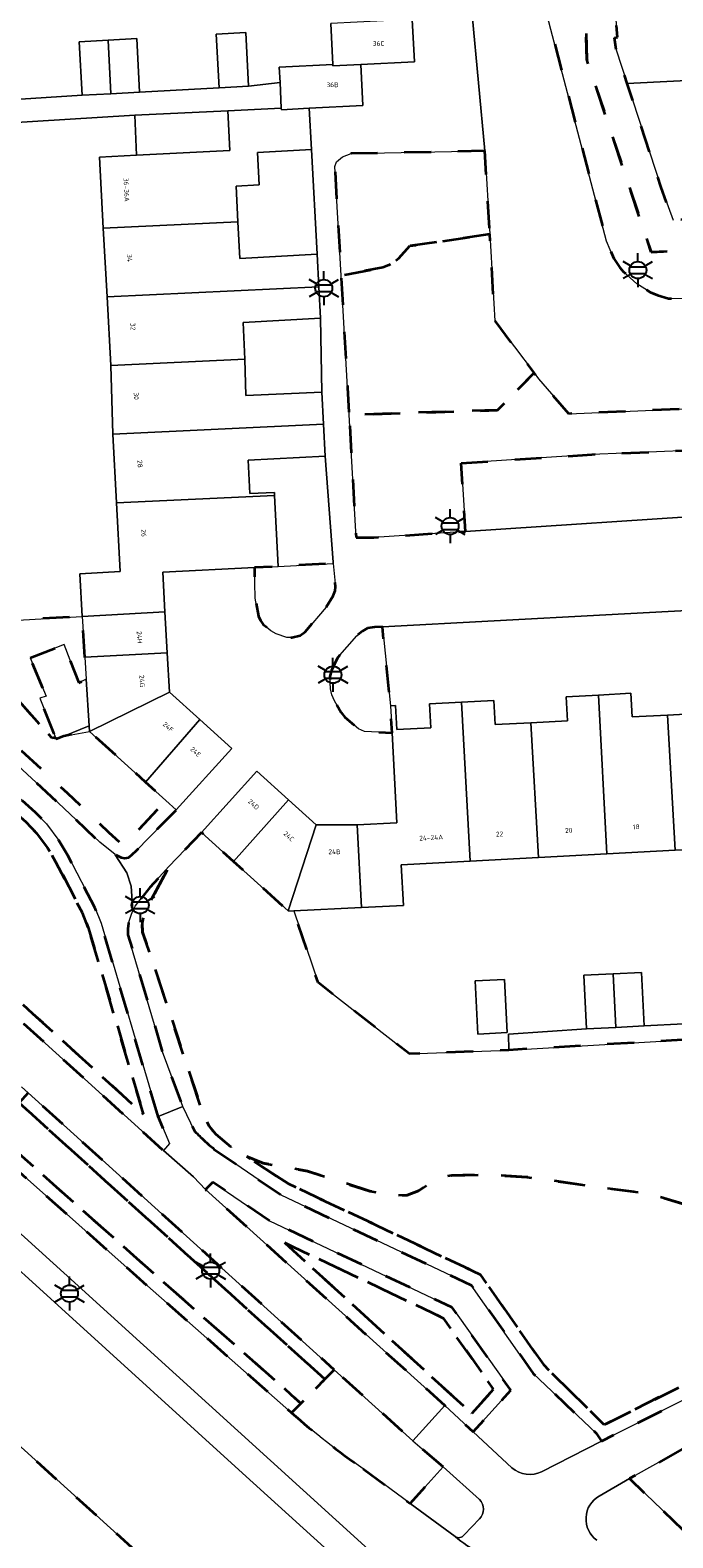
# Model space of a CAD drawing. Extents: x 105780 to 185197, y 477999 to 525027.
# Tile 104 of 562: x 106336 to 106384, y 479414 to 479527. Entities that reach past the tile are written whole.
import ezdxf
from ezdxf.enums import TextEntityAlignment as Align

# ---------------------------------------------------------------- set-up
doc = ezdxf.new("R2010")
doc.units = 0
doc.linetypes.add('XX-HIDDEN', pattern=[4, 2, -2])
for name, color, linetype, lineweight in [('B-GV-GR-MATERIAALGRENS-G', 252, 'XX-HIDDEN', 35), ('B-RO-IE-MEUBILAIR_WEGMEUBILAIR-S', 252, 'Continuous', 25), ('B-XX-KG-KADASTRAAL_BEBOUWING-G', 252, 'Continuous', 20), ('B1-WE-OG-BEBOUWING-T18', 7, 'Continuous', 18), ('B1-WE-OG-TERREIN_ERF-GV', 252, 'Continuous', 18), ('B1-WE-VH-VERHARDING_ASFALT-GV', 252, 'Continuous', 18), ('B1-WE-VH-VERHARDING_BETONSTRAATSTEEN-GV', 252, 'Continuous', 18), ('B1-WE-VH-VERHARDING_TEGEL-GV', 252, 'Continuous', 18)]:
    doc.layers.add(name, color=color, linetype=linetype, lineweight=lineweight)
doc.styles.add('NLCS-ISO', font='NLCS-ISO.ttf')
doc.styles.add('NLCS-ISO-M200-T18', font='NLCS-ISO.ttf', dxfattribs={"height": 0.36})

# ---------------------------------------------------------------- blocks, each defined once
blk = doc.blocks.new('B-SIE-WEG_LICHTMAST-SO')
at = {"ltscale": 0.1}
for p, q in [((0, 1.27), (0, 2.53)), ((-1.1, 0.63), (-2.19, 1.27)), ((1.1, 0.63), (2.19, 1.27)), ((-1.1, -0.63), (-2.19, -1.27)), ((0, -1.27), (0, -2.53)), ((1.1, -0.63), (2.19, -1.27))]:
    blk.add_line(p, q, dxfattribs=at)
at = {"flags": 128}
for points in [[(-1.16, 0.5), (1.16, 0.5)], [(-1.16, -0.5), (1.16, -0.5)]]:
    blk.add_lwpolyline(points, dxfattribs=at)
at = {"ltscale": 0.1}
blk.add_circle((0, 0), 1.27, dxfattribs=at)
at = {"style": 'NLCS-ISO'}
blk.add_attdef('TYPE', text='', height=1.8, dxfattribs=at).set_placement((0, 2.53), align=Align.BOTTOM_CENTER)

msp = doc.modelspace()

# ---------------------------------------------------------------- linework, layer by layer
at = {"layer": 'B-GV-GR-MATERIAALGRENS-G', "flags": 128}
for points in [[(106202.351, 479543.514), (106195.183, 479549.584), (106192.103, 479552.191), (106122.108, 479615.453), (106121.006, 479616.41), (106120.632, 479615.932), (106109.171, 479623.432), (106108.384, 479624.026), (106107.562, 479624.63), (106106.897, 479625.196), (106105.087, 479623.28), (106079.079, 479646.568), (106078.96, 479646.434), (106123.395, 479606.254), (106241.813, 479499), (106350.213, 479400.96), (106353.664, 479404.737), (106331.482, 479424.808)], [(106345.723, 479445.794), (106341.47, 479460.21), (106341, 479461.38), (106338.99, 479465.23), (106338.324, 479466.362), (106337.41, 479467.59), (106336.59, 479468.44), (106333.3, 479471.37), (106324.69, 479479.23), (106322.02, 479481.55), (106320.87, 479482.44), (106319.53, 479483.03), (106317.43, 479483.48), (106316.68, 479483.41), (106315.43, 479483.15), (106313.41, 479482.53), (106310.34, 479482.44), (106308.79, 479482.6), (106307.21, 479482.95), (106305.94, 479483.58), (106304.37, 479484.54), (106302.78, 479485.63), (106300.77, 479487.4), (106295.25, 479492.52), (106292.5, 479495.28), (106290.95, 479497.13), (106289.61, 479499.14), (106287.38, 479503.27), (106284.28, 479509.65), (106282.88, 479512.39), (106281.74, 479514.39), (106280.56, 479516.08), (106279.36, 479517.49), (106274.06, 479522.68), (106271.06, 479525.34), (106270.952, 479525.368), (106264.53, 479517.74), (106263.37, 479516.26), (106262.69, 479515.29), (106262.41, 479514.27), (106262.426, 479513.788), (106263.932, 479512.371)], [(106263.414, 479514.152), (106263.608, 479514.858), (106264.174, 479515.664), (106265.306, 479517.109), (106271.126, 479523.945), (106273.378, 479521.948), (106278.598, 479516.842), (106279.767, 479515.468), (106280.894, 479513.855), (106282, 479511.915), (106283.385, 479509.204), (106286.49, 479502.814), (106288.752, 479498.624), (106290.148, 479496.53), (106291.761, 479494.605), (106294.556, 479491.8), (106300.099, 479486.658), (106302.165, 479484.839), (106303.826, 479483.7), (106305.456, 479482.704), (106306.875, 479482), (106308.63, 479481.611), (106310.303, 479481.438), (106313.574, 479481.534), (106315.679, 479482.18), (106316.829, 479482.42), (106317.37, 479482.47), (106319.221, 479482.074), (106320.355, 479481.574), (106321.386, 479480.777), (106324.025, 479478.483), (106332.63, 479470.627), (106335.897, 479467.718), (106336.646, 479466.942), (106337.49, 479465.808), (106338.115, 479464.745), (106340.091, 479460.961), (106340.524, 479459.881), (106344.632, 479445.963), (106336.374, 479453.479), (106329.597, 479459.635), (106322.912, 479465.499), (106271.01, 479507.772)], [(106340.524, 479459.881), (106340.091, 479460.961), (106338.115, 479464.745), (106337.49, 479465.808), (106336.646, 479466.942), (106335.897, 479467.718), (106332.63, 479470.627), (106324.025, 479478.483), (106321.386, 479480.777), (106320.355, 479481.574), (106319.221, 479482.074), (106317.37, 479482.47), (106316.829, 479482.42), (106315.679, 479482.18), (106313.574, 479481.534), (106310.303, 479481.438), (106308.63, 479481.611), (106306.875, 479482), (106305.456, 479482.704), (106303.826, 479483.7), (106302.165, 479484.839), (106300.099, 479486.658), (106294.556, 479491.8), (106291.761, 479494.605), (106290.148, 479496.53), (106288.752, 479498.624), (106286.49, 479502.814), (106283.385, 479509.204), (106282, 479511.915), (106280.894, 479513.855), (106279.767, 479515.468), (106278.598, 479516.842), (106273.378, 479521.948), (106271.126, 479523.945), (106265.306, 479517.109), (106264.174, 479515.664), (106263.608, 479514.858), (106263.414, 479514.152)], [(106271.01, 479507.772), (106322.912, 479465.499), (106329.597, 479459.635), (106336.374, 479453.479), (106344.632, 479445.963), (106340.524, 479459.881)], [(106345.04, 479458.18), (106344.55, 479459.53), (106344.54, 479460.23), (106344.71, 479461.02), (106346.532, 479464.424), (106345.11, 479462.85), (106344.01, 479461.48), (106343.843, 479461.116), (106343.73, 479460.87), (106343.51, 479460.21), (106343.46, 479459.78), (106343.48, 479459.33), (106346.04, 479450.61), (106347.556, 479446.537), (106348.453, 479444.693)], [(106316.514, 479458.535), (106331.033, 479445.533), (106344.095, 479433.923), (106355.674, 479423.722), (106356.365, 479424.422), (106355.626, 479425.097), (106344.758, 479434.672), (106333.928, 479444.297), (106333.518, 479443.789), (106332.313, 479444.755), (106332.866, 479445.241), (106331.701, 479446.277)], [(106349.885, 479443.376), (106354.904, 479439.933), (106369.065, 479433.237), (106373.666, 479426.664), (106378.375, 479422.201), (106378.775, 479421.618), (106385.402, 479424.94), (106387.05, 479426.17), (106388.13, 479427.02), (106389.42, 479427.91), (106391.84, 479429.98), (106397.7, 479435.61), (106403.73, 479441.59), (106404.1, 479441.83), (106404.37, 479442.08), (106404.75, 479442.31), (106408.9, 479444.12), (106406.984, 479444.375), (106404.257, 479443.186), (106403.085, 479442.359), (106397.007, 479436.331), (106388.792, 479428.692), (106387.543, 479427.83), (106384.87, 479425.792), (106378.967, 479422.834), (106374.433, 479427.312), (106369.732, 479434.028), (106355.404, 479440.803), (106352.34, 479442.81), (106351.79, 479443.1), (106351.16, 479443.51), (106350.02, 479444.48), (106349.52, 479445.07), (106349.12, 479445.84), (106345.04, 479458.18)], [(106335.701, 479452.739), (106346.116, 479443.26), (106346.579, 479443.777), (106345.723, 479445.794)], [(106416.264, 479445.142), (106414.83, 479444.16), (106412.99, 479442.97), (106406.5, 479439.8), (106405.4, 479439.2), (106404.52, 479438.55), (106400.55, 479434.57), (106397.45, 479431.63), (106392.18, 479426.45), (106387.195, 479422.365), (106380.859, 479418.82), (106386.274, 479413.631)], [(106358.847, 479426.932), (106358.146, 479426.223), (106356.365, 479424.422), (106355.674, 479423.722)], [(106361.015, 479419.551), (106364.502, 479416.979), (106366.963, 479419.693), (106364.711, 479421.626), (106358.847, 479426.932)]]:
    msp.add_lwpolyline(points, dxfattribs=at)
for points in [[(106375.869, 479537.326), (106375.643, 479541.738), (106372.15, 479541.44), (106374.09, 479530.21), (106379.134, 479511.016), (106379.68, 479509.71), (106380.12, 479509.04), (106380.37, 479508.75), (106381.4, 479507.84), (106382.38, 479507.21), (106382.93, 479506.98), (106383.77, 479506.73), (106385.16, 479506.71), (106389.14, 479506.912), (106389.047, 479508.746), (106388.951, 479510.461), (106382.467, 479510.188), (106377.667, 479524.542), (106377.482, 479531.342), (106376.196, 479531.27)], [(106379.56, 479530.29), (106379.446, 479531.451), (106379.356, 479531.446), (106377.482, 479531.342), (106377.667, 479524.542), (106382.467, 479510.188), (106388.951, 479510.461), (106388.822, 479512.76), (106384.1, 479512.56), (106383.18, 479515.08), (106380.69, 479522.75), (106379.85, 479525.27), (106379.74, 479526.16), (106379.96, 479526.2)], [(106370.07, 479517.73), (106360.12, 479517.53), (106359.46, 479517.28), (106359.03, 479516.92), (106358.89, 479516.57), (106359.357, 479508.449), (106362.46, 479509.05), (106362.92, 479509.21), (106363.67, 479509.74), (106364.49, 479510.65), (106370.439, 479511.519)], [(106322.505, 479497.043), (106322.437, 479498.134), (106323.091, 479499.235), (106323.722, 479500.529), (106324.218, 479502.106), (106324.485, 479503.927), (106323.975, 479506.451), (106323.197, 479508.591), (106323.131, 479509.511), (106323.549, 479510.19), (106328.063, 479515.017), (106328.924, 479515.755), (106328.85, 479517.01), (106327.37, 479515.74), (106322.75, 479510.8), (106322.34, 479510.33), (106322.11, 479509.76), (106322.11, 479509.21), (106322.21, 479508.38), (106323.01, 479506.18), (106323.47, 479503.9), (106323.24, 479502.33), (106322.79, 479500.9), (106322.21, 479499.71), (106321.72, 479499.15), (106321.49, 479498.77), (106321.42, 479498.28), (106321.51, 479496.93), (106322.02, 479493.84), (106322.06, 479492.06), (106322.02, 479491.82), (106321.79, 479490.44), (106321.19, 479488.38), (106320.57, 479487.09), (106320.38, 479486.41), (106320.48, 479485.83), (106320.7, 479485.32), (106321.68, 479484.2), (106328.7, 479478.01), (106338.28, 479469.16), (106341.373, 479466.224), (106342.52, 479465.31), (106342.534, 479465.303), (106342.97, 479465.09), (106343.24, 479465.04), (106343.54, 479465.1), (106344.09, 479465.59), (106347.08, 479468.65), (106346.305, 479469.351), (106343.9, 479466.76), (106343.818, 479466.742), (106343.399, 479466.314), (106343.114, 479466.06), (106343.055, 479466.053), (106342.052, 479466.958), (106338.964, 479469.89), (106329.37, 479478.752), (106322.422, 479484.879), (106321.504, 479486.126), (106321.554, 479486.829), (106322.048, 479487.856), (106322.767, 479490.217), (106323.02, 479491.738), (106323.02, 479493.922)], [(106328.924, 479515.755), (106328.063, 479515.017), (106323.549, 479510.19), (106323.131, 479509.511), (106323.197, 479508.591), (106323.975, 479506.451), (106324.485, 479503.927), (106324.218, 479502.106), (106323.722, 479500.529), (106323.091, 479499.235), (106322.437, 479498.134), (106322.505, 479497.043), (106323.02, 479493.922), (106323.02, 479491.738), (106322.767, 479490.217), (106322.048, 479487.856), (106321.554, 479486.829), (106321.504, 479486.126), (106322.422, 479484.879), (106329.37, 479478.752), (106338.964, 479469.89), (106342.052, 479466.958), (106343.055, 479466.053), (106343.114, 479466.06), (106343.399, 479466.314), (106343.818, 479466.742), (106343.9, 479466.76), (106346.305, 479469.351), (106344.794, 479470.717), (106340.62, 479474.49), (106338.699, 479474.14), (106338.13, 479473.91), (106338.083, 479474.028), (106337.82, 479473.98), (106330.92, 479481.75), (106330.874, 479482.533)], [(106370.439, 479511.519), (106364.49, 479510.65), (106363.67, 479509.74), (106362.92, 479509.21), (106362.46, 479509.05), (106359.357, 479508.449), (106359.836, 479500.105), (106359.953, 479498.07), (106371.01, 479498.42), (106373.75, 479501.19), (106370.822, 479505.085)], [(106368.31, 479494.46), (106378.04, 479495.12), (106387.68, 479495.52), (106388.17, 479490.67), (106392.81, 479490.88), (106392.37, 479497.74), (106391.16, 479498.78), (106376.34, 479498.15), (106374.08, 479500.75), (106373.75, 479501.19), (106371.01, 479498.42), (106359.953, 479498.07), (106360.478, 479488.94), (106361.79, 479488.93), (106368.62, 479489.39)], [(106358.25, 479483.75), (106358.76, 479484.59), (106358.92, 479484.96), (106358.95, 479485.25), (106358.78, 479486.991), (106354.671, 479486.78), (106352.9, 479486.689), (106352.95, 479484.42), (106353.21, 479483.08), (106353.35, 479482.75), (106353.56, 479482.46), (106354.13, 479481.98), (106354.53, 479481.76), (106355.32, 479481.48), (106355.68, 479481.47), (106356.3, 479481.63), (106356.68, 479481.91)], [(106336.2, 479479.97), (106338.72, 479480.95), (106339.81, 479478.1), (106340.366, 479478.383), (106340.258, 479480.029), (106340.06, 479483.058), (106330.874, 479482.533), (106330.92, 479481.75), (106337.82, 479473.98), (106338.083, 479474.028), (106336.92, 479476.97), (106337.39, 479477.12)], [(106362.438, 479482.281), (106361.86, 479482.25), (106361.33, 479482.17), (106360.96, 479481.96), (106360.53, 479481.61), (106359.1, 479479.97), (106358.64, 479479.03), (106358.52, 479478.58), (106358.58, 479477.65), (106358.67, 479477.2), (106358.87, 479476.76), (106359.37, 479475.89), (106359.64, 479475.55), (106360.65, 479474.68), (106361.11, 479474.47), (106363.154, 479474.392), (106363.049, 479476.39)], [(106396.935, 479451.969), (106396.922, 479452.216), (106395.439, 479452.129), (106371.86, 479450.75), (106364.45, 479450.46), (106357.64, 479455.77), (106355.831, 479461.129), (106355.41, 479461.11), (106351.339, 479464.796), (106348.95, 479466.96), (106346.532, 479464.424), (106344.71, 479461.02), (106344.54, 479460.23), (106344.55, 479459.53), (106345.04, 479458.18), (106349.12, 479445.84), (106349.52, 479445.07), (106350.02, 479444.48), (106351.16, 479443.51), (106351.79, 479443.1), (106352.34, 479442.81), (106353.55, 479442.33), (106356.86, 479441.73), (106361.5, 479440.24), (106363.18, 479439.9), (106364.29, 479439.95), (106365.12, 479440.27), (106366.24, 479440.99), (106366.86, 479441.25), (106367.58, 479441.41), (106370.29, 479441.47), (106373.19, 479441.29), (106379.16, 479440.45), (106382.26, 479440.06), (106385.08, 479439.23), (106387.97, 479438.61), (106389.25, 479438.49), (106390.24, 479438.55), (106390.97, 479438.7), (106391.83, 479438.99), (106392.72, 479439.53), (106394.96, 479440.69), (106399.85, 479443.41), (106400.74, 479443.52)], [(106335.362, 479446.827), (106334.78, 479446.187), (106335.401, 479445.637), (106334.556, 479445.075), (106333.928, 479444.297), (106344.758, 479434.672), (106355.626, 479425.097), (106356.365, 479424.422), (106358.146, 479426.223)], [(106336.035, 479447.567), (106335.362, 479446.827), (106358.146, 479426.223), (106358.847, 479426.932)], [(106385.08, 479439.23), (106382.26, 479440.06), (106379.16, 479440.45), (106373.19, 479441.29), (106370.29, 479441.47), (106367.58, 479441.41), (106366.86, 479441.25), (106366.24, 479440.99), (106365.12, 479440.27), (106364.29, 479439.95), (106363.18, 479439.9), (106361.5, 479440.24), (106356.86, 479441.73), (106353.55, 479442.33), (106352.34, 479442.81), (106355.404, 479440.803), (106369.732, 479434.028), (106374.433, 479427.312), (106378.967, 479422.834), (106384.87, 479425.792), (106387.543, 479427.83), (106388.792, 479428.692), (106397.007, 479436.331), (106403.085, 479442.359), (106404.257, 479443.186), (106406.984, 479444.375), (106405.45, 479444.58), (106404.55, 479444.34), (106402.24, 479443.94), (106400.74, 479443.52), (106399.85, 479443.41), (106394.96, 479440.69), (106392.72, 479439.53), (106391.83, 479438.99), (106390.97, 479438.7), (106390.24, 479438.55), (106389.25, 479438.49), (106387.97, 479438.61)], [(106354.03, 479438.03), (106349.794, 479440.901), (106349.248, 479440.367), (106367.094, 479424.266), (106369.208, 479422.296), (106372, 479425.421), (106367.64, 479431.575)], [(106355.178, 479436.379), (106366.975, 479430.784), (106370.723, 479425.493), (106369.101, 479423.677)], [(106355.178, 479436.379), (106369.101, 479423.677), (106370.723, 479425.493), (106366.975, 479430.784)]]:
    msp.add_lwpolyline(points, close=True, dxfattribs=at)
for points in [[(106348.453, 479444.693, 0.0243755), (106349.885, 479443.376)], [(106355.674, 479423.722, 0.0309063), (106361.015, 479419.551)]]:
    msp.add_lwpolyline(points, format="xyb", dxfattribs=at)
at = {"layer": 'B-XX-KG-KADASTRAAL_BEBOUWING-G', "flags": 128}
for points in [[(106387.425, 479538.02), (106384.982, 479537.888), (106385.08, 479536.078), (106382.536, 479535.94), (106382.441, 479537.701), (106382.15, 479537.685), (106379.028, 479537.507), (106379.356, 479531.446), (106379.446, 479531.451), (106379.789, 479531.47), (106382.436, 479531.614), (106382.501, 479530.408), (106379.56, 479530.29), (106379.96, 479526.2), (106379.74, 479526.16), (106379.85, 479525.27), (106380.69, 479522.75), (106387.59, 479523.11), (106387.559, 479526.185), (106388.064, 479526.212)], [(106364.66, 479527.53), (106362.522, 479527.424), (106358.59, 479527.23), (106358.75, 479524.17), (106358.755, 479524.067), (106360.82, 479524.17), (106364.82, 479524.37)], [(106350.27, 479522.43), (106352.46, 479522.55), (106352.25, 479526.54), (106350.05, 479526.42)], [(106341.998, 479525.98), (106339.85, 479525.86), (106340.07, 479521.88), (106342.202, 479521.995)], [(106341.998, 479525.98), (106342.202, 479521.995), (106344.35, 479522.11), (106344.13, 479526.1)], [(106360.82, 479524.17), (106358.755, 479524.067), (106358.75, 479524.17), (106354.75, 479523.97), (106354.808, 479522.816), (106354.904, 479520.91), (106354.909, 479520.802), (106356.982, 479520.905), (106360.973, 479521.104)], [(106357.15, 479517.84), (106356.982, 479520.905), (106354.909, 479520.802), (106354.904, 479520.91), (106350.92, 479520.71), (106351.07, 479517.76), (106344.124, 479517.41), (106341.35, 479517.27), (106341.639, 479511.977), (106351.673, 479512.452), (106351.53, 479515.11), (106353.26, 479515.2), (106353.13, 479517.62)], [(106350.92, 479520.71), (106343.99, 479520.39), (106344.124, 479517.41), (106351.07, 479517.76)], [(106357.57, 479510.03), (106351.82, 479509.72), (106351.673, 479512.452), (106341.639, 479511.977), (106341.918, 479506.864), (106357.702, 479507.61)], [(106357.83, 479505.27), (106357.702, 479507.61), (106341.918, 479506.864), (106342.197, 479501.749), (106352.195, 479502.222), (106352.06, 479504.96)], [(106357.936, 479499.76), (106352.259, 479499.513), (106352.195, 479502.222), (106342.197, 479501.749), (106342.35, 479496.629), (106358.059, 479497.372)], [(106358.182, 479494.994), (106358.059, 479497.372), (106342.35, 479496.629), (106342.629, 479491.516), (106354.397, 479492.073), (106354.386, 479492.285), (106352.552, 479492.2), (106352.424, 479494.697)], [(106354.397, 479492.073), (106342.629, 479491.516), (106342.907, 479486.402), (106339.887, 479486.237), (106340.06, 479483.058), (106346.228, 479483.393), (106346.068, 479486.337), (106352.9, 479486.689), (106354.671, 479486.78)], [(106346.228, 479483.393), (106340.06, 479483.058), (106340.258, 479480.029), (106346.408, 479480.339)], [(106340.366, 479478.383), (106339.81, 479478.1), (106338.72, 479480.95), (106336.2, 479479.97), (106337.39, 479477.12), (106336.92, 479476.97), (106338.083, 479474.028), (106338.13, 479473.91), (106338.699, 479474.14), (106340.593, 479474.906)], [(106346.408, 479480.339), (106340.258, 479480.029), (106340.366, 479478.383), (106340.593, 479474.906), (106340.62, 479474.49), (106346.58, 479477.42)], [(106348.839, 479475.374), (106346.58, 479477.42), (106340.62, 479474.49), (106344.794, 479470.717)], [(106373.503, 479475.135), (106370.843, 479474.995), (106370.748, 479476.799), (106368.344, 479476.672), (106368.968, 479464.823), (106374.074, 479465.092)], [(106378.536, 479477.195), (106376.128, 479477.068), (106376.222, 479475.278), (106373.503, 479475.135), (106374.074, 479465.092), (106379.159, 479465.36)], [(106383.677, 479475.702), (106381.056, 479475.564), (106380.963, 479477.323), (106378.536, 479477.195), (106379.159, 479465.36), (106384.245, 479465.627)], [(106388.726, 479477.744), (106386.302, 479477.616), (106386.395, 479475.845), (106383.677, 479475.702), (106384.245, 479465.627), (106389.35, 479465.897)], [(106368.344, 479476.672), (106365.956, 479476.546), (106366.05, 479474.751), (106363.506, 479474.617), (106363.412, 479476.409), (106363.049, 479476.39), (106363.154, 479474.392), (106363.508, 479467.678), (106360.557, 479467.523), (106360.881, 479461.361), (106364.005, 479461.525), (106363.846, 479464.553), (106368.968, 479464.823)], [(106351.215, 479473.222), (106348.839, 479475.374), (106344.794, 479470.717), (106346.305, 479469.351), (106347.08, 479468.65)], [(106355.45, 479469.386), (106353.083, 479471.53), (106348.95, 479466.96), (106351.339, 479464.796)], [(106357.51, 479467.52), (106355.45, 479469.386), (106351.339, 479464.796), (106355.41, 479461.11)], [(106360.557, 479467.523), (106357.51, 479467.52), (106355.41, 479461.11), (106355.831, 479461.129), (106360.881, 479461.361)], [(106371.739, 479452.049), (106371.543, 479456.003), (106369.359, 479455.894), (106369.555, 479451.941)], [(106379.629, 479456.431), (106377.448, 479456.32), (106377.651, 479452.327), (106379.839, 479452.438)], [(106379.629, 479456.431), (106379.839, 479452.438), (106381.937, 479452.545), (106381.734, 479456.538)]]:
    msp.add_lwpolyline(points, close=True, dxfattribs=at)
at = {"layer": 'B1-WE-OG-TERREIN_ERF-GV', "flags": 128}
for points in [[(106327.56, 479543.59), (106328.55, 479521.13), (106340.07, 479521.88), (106339.85, 479525.86), (106341.998, 479525.98), (106344.13, 479526.1), (106344.35, 479522.11), (106350.27, 479522.43), (106350.05, 479526.42), (106352.25, 479526.54), (106352.46, 479522.55), (106354.808, 479522.816), (106354.75, 479523.97), (106358.75, 479524.17), (106358.59, 479527.23)], [(106387.59, 479523.11), (106380.69, 479522.75), (106383.18, 479515.08), (106384.1, 479512.56)], [(106393.49, 479483.95), (106379.085, 479483.176), (106362.438, 479482.281), (106363.049, 479476.39), (106363.412, 479476.409), (106363.506, 479474.617), (106366.05, 479474.751), (106365.956, 479476.546), (106368.344, 479476.672), (106370.748, 479476.799), (106370.843, 479474.995), (106373.503, 479475.135), (106376.222, 479475.278), (106376.128, 479477.068), (106378.536, 479477.195), (106380.963, 479477.323), (106381.056, 479475.564), (106383.677, 479475.702), (106386.395, 479475.845)]]:
    msp.add_lwpolyline(points, dxfattribs=at)
for points in [[(106354.904, 479520.91), (106354.808, 479522.816), (106352.46, 479522.55), (106350.27, 479522.43), (106344.35, 479522.11), (106342.202, 479521.995), (106340.07, 479521.88), (106328.55, 479521.13), (106328.71, 479519.45), (106343.99, 479520.39), (106350.92, 479520.71)], [(106341.639, 479511.977), (106341.35, 479517.27), (106344.124, 479517.41), (106343.99, 479520.39), (106328.71, 479519.45), (106328.85, 479517.01), (106328.924, 479515.755), (106330.874, 479482.533), (106340.06, 479483.058), (106339.887, 479486.237), (106342.907, 479486.402), (106342.629, 479491.516), (106342.35, 479496.629), (106342.197, 479501.749), (106341.918, 479506.864)], [(106357.15, 479517.84), (106353.13, 479517.62), (106353.26, 479515.2), (106351.53, 479515.11), (106351.673, 479512.452), (106351.82, 479509.72), (106357.57, 479510.03)], [(106357.83, 479505.27), (106352.06, 479504.96), (106352.195, 479502.222), (106352.259, 479499.513), (106357.936, 479499.76)], [(106358.182, 479494.994), (106352.424, 479494.697), (106352.552, 479492.2), (106354.386, 479492.285), (106354.397, 479492.073), (106354.671, 479486.78), (106358.78, 479486.991), (106358.77, 479487.09)], [(106340.593, 479474.906), (106338.699, 479474.14), (106340.62, 479474.49)], [(106394.645, 479466.176), (106389.35, 479465.897), (106384.245, 479465.627), (106379.159, 479465.36), (106374.074, 479465.092), (106368.968, 479464.823), (106363.846, 479464.553), (106364.005, 479461.525), (106360.881, 479461.361), (106355.831, 479461.129), (106357.64, 479455.77), (106364.45, 479450.46), (106371.86, 479450.75), (106371.84, 479451.92), (106377.651, 479452.327), (106377.448, 479456.32), (106379.629, 479456.431), (106381.734, 479456.538), (106381.937, 479452.545), (106387.858, 479452.858), (106387.67, 479456.853), (106389.821, 479456.954), (106392, 479457.057), (106395.153, 479457.206)], [(106371.739, 479452.049), (106369.555, 479451.941), (106369.359, 479455.894), (106371.543, 479456.003)], [(106395.439, 479452.129), (106395.375, 479453.212), (106390.031, 479452.96), (106387.858, 479452.858), (106381.937, 479452.545), (106379.839, 479452.438), (106377.651, 479452.327), (106371.84, 479451.92), (106371.86, 479450.75)]]:
    msp.add_lwpolyline(points, close=True, dxfattribs=at)
at = {"layer": 'B1-WE-VH-VERHARDING_ASFALT-GV', "flags": 128}
for points in [[(106333.3, 479471.37), (106336.59, 479468.44), (106337.41, 479467.59), (106338.324, 479466.362), (106338.99, 479465.23), (106341, 479461.38), (106341.47, 479460.21), (106345.723, 479445.794), (106347.556, 479446.537), (106346.04, 479450.61), (106343.48, 479459.33), (106343.46, 479459.78), (106343.51, 479460.21), (106343.73, 479460.87), (106343.843, 479461.116), (106343.716, 479462.967), (106343.385, 479463.952), (106342.534, 479465.303), (106342.52, 479465.31), (106341.373, 479466.224), (106338.28, 479469.16), (106328.7, 479478.01)], [(106316.807, 479453.98), (106339.774, 479433.194), (106361.412, 479413.545), (106365.045, 479410.286), (106367.243, 479408.315), (106371.091, 479404.618), (106371.572, 479404.094), (106371.915, 479403.715), (106372.938, 479402.302), (106384.774, 479387.924), (106387.012, 479386.282)], [(106369.75, 479403.249), (106365.819, 479406.794), (106363.639, 479408.733), (106359.976, 479411.99), (106352.016, 479419.24), (106338.528, 479431.501), (106315.759, 479452.15)], [(106335.545, 479448.016), (106336.035, 479447.567), (106358.847, 479426.932), (106364.711, 479421.626), (106367.094, 479424.266), (106349.248, 479440.367), (106348.362, 479441.292), (106346.116, 479443.26), (106335.701, 479452.739)], [(106355.674, 479423.722), (106344.095, 479433.923), (106331.033, 479445.533)], [(106331.482, 479424.808), (106353.664, 479404.737), (106356.806, 479401.885)], [(106367.851, 479414.505), (106364.502, 479416.979), (106361.015, 479419.551)]]:
    msp.add_lwpolyline(points, dxfattribs=at)
at = {"layer": 'B1-WE-VH-VERHARDING_ASFALT-GV'}
for points in [[(106361.015, 479419.551, -0.0309063), (106355.674, 479423.722)], [(106371.613, 479412.176, -0.0580258), (106367.851, 479414.505)]]:
    msp.add_lwpolyline(points, format="xyb", dxfattribs=at)
at = {"layer": 'B1-WE-VH-VERHARDING_BETONSTRAATSTEEN-GV', "flags": 128}
for points in [[(106385.16, 479506.71), (106383.77, 479506.73), (106382.93, 479506.98), (106382.38, 479507.21), (106381.4, 479507.84), (106380.37, 479508.75), (106380.12, 479509.04), (106379.68, 479509.71), (106379.134, 479511.016), (106374.09, 479530.21), (106372.15, 479541.44), (106366.191, 479540.932), (106369.14, 479527.87), (106370.07, 479517.73), (106370.439, 479511.519), (106370.822, 479505.085), (106373.75, 479501.19), (106374.08, 479500.75), (106376.34, 479498.15), (106391.16, 479498.78)], [(106315.759, 479452.15), (106338.528, 479431.501), (106352.016, 479419.24), (106359.976, 479411.99), (106361.412, 479413.545), (106339.774, 479433.194), (106316.807, 479453.98)]]:
    msp.add_lwpolyline(points, dxfattribs=at)
at = {"layer": 'B1-WE-VH-VERHARDING_TEGEL-GV', "flags": 128}
for points in [[(106364.66, 479527.53), (106364.82, 479524.37), (106360.82, 479524.17), (106360.973, 479521.104), (106356.982, 479520.905), (106357.15, 479517.84), (106357.57, 479510.03), (106357.702, 479507.61), (106357.83, 479505.27), (106357.936, 479499.76), (106358.059, 479497.372), (106358.182, 479494.994), (106358.77, 479487.09), (106358.78, 479486.991), (106358.95, 479485.25), (106358.92, 479484.96), (106358.76, 479484.59), (106358.25, 479483.75), (106356.68, 479481.91), (106356.3, 479481.63), (106355.68, 479481.47), (106355.32, 479481.48), (106354.53, 479481.76), (106354.13, 479481.98), (106353.56, 479482.46), (106353.35, 479482.75), (106353.21, 479483.08), (106352.95, 479484.42), (106352.9, 479486.689), (106346.068, 479486.337), (106346.228, 479483.393), (106346.408, 479480.339), (106346.58, 479477.42), (106348.839, 479475.374), (106351.215, 479473.222), (106347.08, 479468.65), (106344.09, 479465.59), (106343.54, 479465.1), (106343.24, 479465.04), (106342.97, 479465.09), (106342.534, 479465.303), (106343.385, 479463.952), (106343.716, 479462.967), (106343.843, 479461.116), (106344.01, 479461.48), (106345.11, 479462.85), (106346.532, 479464.424), (106348.95, 479466.96), (106353.083, 479471.53), (106355.45, 479469.386), (106357.51, 479467.52), (106360.557, 479467.523), (106363.508, 479467.678), (106363.154, 479474.392), (106361.11, 479474.47), (106360.65, 479474.68), (106359.64, 479475.55), (106359.37, 479475.89), (106358.87, 479476.76), (106358.67, 479477.2), (106358.58, 479477.65), (106358.52, 479478.58), (106358.64, 479479.03), (106359.1, 479479.97), (106360.53, 479481.61), (106360.96, 479481.96), (106361.33, 479482.17), (106361.86, 479482.25), (106362.438, 479482.281), (106379.085, 479483.176), (106393.49, 479483.95)], [(106388.17, 479490.67), (106368.62, 479489.39), (106361.79, 479488.93), (106360.478, 479488.94), (106359.953, 479498.07), (106359.836, 479500.105), (106359.357, 479508.449), (106358.89, 479516.57), (106359.03, 479516.92), (106359.46, 479517.28), (106360.12, 479517.53), (106370.07, 479517.73), (106369.14, 479527.87)], [(106347.556, 479446.537), (106345.723, 479445.794), (106346.579, 479443.777), (106346.116, 479443.26), (106348.362, 479441.292), (106349.248, 479440.367), (106349.794, 479440.901), (106354.03, 479438.03), (106367.64, 479431.575), (106372, 479425.421), (106369.208, 479422.296), (106372.096, 479419.626)], [(106348.453, 479444.693), (106347.556, 479446.537)], [(106374.306, 479419.327), (106378.775, 479421.618), (106378.375, 479422.201), (106373.666, 479426.664), (106369.065, 479433.237), (106354.904, 479439.933), (106349.885, 479443.376)], [(106372.096, 479419.626), (106369.208, 479422.296), (106367.094, 479424.266), (106364.711, 479421.626), (106366.963, 479419.693), (106369.676, 479417.269)], [(106378.587, 479417.524), (106380.859, 479418.82), (106387.195, 479422.365), (106386.781, 479423.277), (106386.255, 479424.02), (106385.402, 479424.94), (106378.775, 479421.618), (106374.306, 479419.327)], [(106369.676, 479417.269), (106366.963, 479419.693), (106364.502, 479416.979), (106367.851, 479414.505)], [(106380.859, 479418.82), (106378.587, 479417.524)], [(106386.274, 479413.631), (106380.859, 479418.82)], [(106368.522, 479414.63), (106369.68, 479415.822)], [(106369.68, 479415.822), (106368.522, 479414.63)]]:
    msp.add_lwpolyline(points, dxfattribs=at)
msp.add_lwpolyline([(106387.68, 479495.52), (106378.04, 479495.12), (106368.31, 479494.46), (106368.62, 479489.39), (106388.17, 479490.67)], close=True, dxfattribs=at)
at = {"layer": 'B1-WE-VH-VERHARDING_TEGEL-GV'}
for points in [[(106349.885, 479443.376, -0.0243755), (106348.453, 479444.693)], [(106374.306, 479419.327, -0.2910108), (106372.096, 479419.626)], [(106372.096, 479419.626, 0.2910108), (106374.306, 479419.327)], [(106369.68, 479415.822, 0.4022104), (106369.676, 479417.269)], [(106369.676, 479417.269, -0.4022104), (106369.68, 479415.822)], [(106378.409, 479414.236, -0.5395371), (106378.587, 479417.524)], [(106378.587, 479417.524, 0.5395371), (106378.409, 479414.236)], [(106367.851, 479414.505, 0.4189534), (106368.522, 479414.63)], [(106368.522, 479414.63, -0.4189534), (106367.851, 479414.505)], [(106367.851, 479414.505, 0.0580258), (106371.613, 479412.176)]]:
    msp.add_lwpolyline(points, format="xyb", dxfattribs=at)

# ---------------------------------------------------------------- block references
at = {"layer": 'B-RO-IE-MEUBILAIR_WEGMEUBILAIR-S', "xscale": 0.5, "yscale": 0.5, "zscale": 0.5}
for p in [(106381.477, 479508.849), (106358.066, 479507.506), (106367.486, 479489.786), (106358.756, 479478.706), (106344.386, 479461.546), (106349.64, 479434.324), (106339.117, 479432.605)]:
    msp.add_blockref('B-SIE-WEG_LICHTMAST-SO', p, dxfattribs=at)

# ---------------------------------------------------------------- texts
at = {"layer": 'B1-WE-OG-BEBOUWING-T18', "style": 'NLCS-ISO-M200-T18'}
for s, p in [('36C', (106362.15, 479525.736)), ('36B', (106358.723, 479522.66))]:
    msp.add_text(s, height=0.36, dxfattribs=at).set_placement(p, align=Align.MIDDLE)
for s, rotation, p in [('36-36A', 272.7, (106343.368, 479514.835)), ('34', 272.7, (106343.608, 479509.756)), ('32', 272.7, (106343.851, 479504.64)), ('30', 272.7, (106344.101, 479499.465)), ('28', 272.7, (106344.377, 479494.411)), ('26', 272.7, (106344.657, 479489.261)), ('24H', 273.4, (106344.336, 479481.494)), ('24G', 273.4, (106344.529, 479478.23)), ('24F', 317.8, (106346.475, 479474.817)), ('24E', 317.8, (106348.52, 479472.964)), ('24D', 317.8, (106352.842, 479469.05)), ('24C', 317.8, (106355.47, 479466.669)), ('24-24A', 3, (106366.073, 479466.573)), ('22', 3, (106371.169, 479466.841)), ('20', 3, (106376.324, 479467.113)), ('18', 3, (106381.36, 479467.378)), ('24B', 0.1, (106358.869, 479465.521))]:
    msp.add_text(s, height=0.36, rotation=rotation, dxfattribs=at).set_placement(p, align=Align.MIDDLE)

doc.saveas('drawing.dxf')
